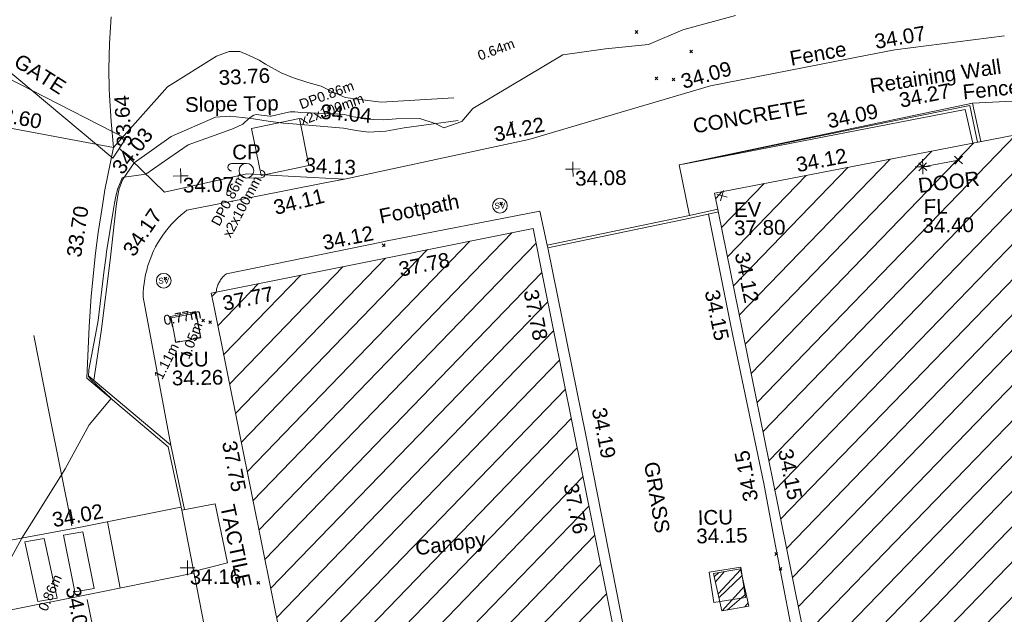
# Model space of a CAD drawing. Header units: millimetres. Extents: x -290717 to 520720, y -103372 to 287762.
# Tile 340 of 375: x 209460 to 234560, y 247161 to 262329. Entities that reach past the tile are written whole.
import ezdxf

# ---------------------------------------------------------------- set-up
doc = ezdxf.new("R2010")
doc.units = ezdxf.units.MM
for name, pattern in [('IMPORT-HIDDEN2 _3_', [4762.5, 3175, -1587.5]), ('IMPORT-UG_ELEC_LV_QLB2 _2_', [2700, 1500, -300.0000000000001, 0, -250, 150, -300.0000000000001, 0, -200]), ('IMPORT-UG_ELEC_STREET LIGHTING_QLB2 _2_', [2700, 1500, -300.0000000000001, 0, -250, 150, -300.0000000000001, 0, -200]), ('IMPORT-UG_UNIDENTIFIED_QLA _2_', [2350, 1500, -300.0000000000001, 0, -50, 150, -300.0000000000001, 0, -50])]:
    doc.linetypes.add(name, pattern=pattern)
for name, color, linetype, lineweight, true_color in [('00_TOPO_EAVE', 7, 'Continuous', 9, 0x666666), ('00_TOPO_FURN_POLE_CAMERA', 7, 'Continuous', 9, 0x666666), ('00_TOPO_LEVEL_FLOOR', 7, 'Continuous', 9, 0x666666), ('00_TOPO_SERV_STOP_VALVE', 7, 'Continuous', 9, 0x666666), ('00_UAV_BUILDING_CANOPY', 7, 'Continuous', 9, 0xff7fff), ('00_UAV_BUILDING_HATCH', 7, 'Continuous', 9, 0x999999), ('00_UAV_BUILDING_OUTLINE', 5, 'Continuous', 9, 0x0000ff), ('00_UAV_CONCRETE', 9, 'Continuous', 9, 0x808080), ('00_UAV_EAVE', 7, 'Continuous', 9, 0x666666), ('00_UAV_FENCE', 7, 'Continuous', 9, 0x264c2f), ('00_UAV_FENCE_2D', 7, 'Continuous', 9, 0x264c2f), ('00_UAV_FOOTPATH', 7, 'Continuous', 9, 0xa50000), ('00_UAV_FURN_POLE_CAMERA', 7, 'Continuous', 9, 0x5200a5), ('00_UAV_GATE', 7, 'Continuous', 9, 0xa50000), ('00_UAV_INT_DOOR', 7, 'Continuous', 9, 0x7f4f3f), ('00_UAV_KERB_BOTTOM', 1, 'Continuous', 9, 0xff0000), ('00_UAV_KERB_TOP', 7, 'Continuous', 9, 0xa500a5), ('00_UAV_LEVEL_FLOOR', 7, 'Continuous', 9, 0x666666), ('00_UAV_LEVEL_SPOT', 7, 'Continuous', 9, 0x666666), ('00_UAV_ROAD_MARKING_WHITE_CONTINUOUS', 7, 'Continuous', 9, 0x999999), ('00_UAV_ROAD_MARKING_WHITE_DASH', 7, 'Continuous', 9, 0x999999), ('00_UAV_SERV_IC', 5, 'Continuous', 9, 0x0000ff), ('00_UAV_SLOPE_BOTTOM', 30, 'Continuous', 9, 0xff7f00), ('00_UAV_SLOPE_TOP', 40, 'Continuous', 9, 0xffbf00), ('00_UAV_TRACK', 7, 'Continuous', 9, 0x666666), ('00_UAV_WALL_RETAINING', 7, 'Continuous', 9, 0x7c00a5), ('01_DTM_CONTOUR_MNR', 7, 'Continuous', 9, 0xa5a552), ('12333-PUM-2D-U-0001-C01 - Rev2_REVIT IMPORT_dwg', 7, 'Continuous', 9, 0x767676), ('PUM-CHAMBER EXTENTS', 6, 'IMPORT-HIDDEN2 _3_', 9, 0xff00ff), ('PUM-ELECTRIC-LV-QLB2', 1, 'IMPORT-UG_ELEC_LV_QLB2 _2_', 9, 0xff0000), ('PUM-ELECTRIC-MH', 1, 'Continuous', 9, 0xff0000), ('PUM-UNIDENTIFIED UTILITIES-QLA', 7, 'IMPORT-UG_UNIDENTIFIED_QLA _2_', 9, 0x52a500)]:
    doc.layers.add(name, color=color, linetype=linetype, lineweight=lineweight, true_color=true_color)
for name, color, linetype, lineweight in [('00_UAV_PEDASTRIAN', 7, 'Continuous', 9), ('00_UAV_ROAD_EDGE', 7, 'Continuous', 9), ('00_UAV_SURFACE', 7, 'Continuous', 9), ('00_UAV_SURVEY_TEXT', 7, 'Continuous', 9), ('GEN-TEXT', 7, 'Continuous', 9)]:
    doc.layers.add(name, color=color, linetype=linetype, lineweight=lineweight)
doc.styles.add('Arial_1', font='arial.ttf', dxfattribs={"height": 250})
doc.styles.add('Swis721 Lt BT', font='swissl.ttf', dxfattribs={"height": 399.9999999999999})
doc.styles.add('Swis721 Lt BT_2', font='swissl.ttf', dxfattribs={"height": 375})
pattern_1 = [(45, (0, 0), (-441.9417382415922, 441.9417382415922), [])]

# ---------------------------------------------------------------- blocks, each defined once
blk = doc.blocks.new('12333-PUM-2D-U-0001-C01 - Rev2_REVIT IMPORT_dwg_MSL_Eaves_SYM_1-V74-Site Location Plan Existing')
at = {"layer": '00_TOPO_EAVE', "color": 254, "true_color": 0xcccccc}
for p, q in [((356.5791934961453, -116.0873754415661), (-356.5791934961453, 116.0873754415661)), ((-116.0873754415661, -356.5791934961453), (116.0873754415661, 356.5791934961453))]:
    blk.add_line(p, q, dxfattribs=at)
blk = doc.blocks.new('12333-PUM-2D-U-0001-C01 - Rev2_REVIT IMPORT_dwg_MSL_cctvPole_SYM-2077583-Site Location Plan Existing')
at = {"layer": '00_TOPO_FURN_POLE_CAMERA', "color": 254, "true_color": 0xcccccc}
for p, q in [((0, 500.1082586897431), (-1000.216517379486, 500.1082586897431)), ((0, -500.1082586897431), (1000.21651737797, -500.1082586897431))]:
    blk.add_line(p, q, dxfattribs=at)
blk.add_circle((0, 0), 500.1082586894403, dxfattribs=at)
for centre, radius, start, end in [((-1000.216517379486, 250.0541293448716), 250.0541293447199, 89.99999999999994, 269.9999999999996), ((1000.21651737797, -250.0541293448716), 250.0541293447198, 269.9999999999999, 89.99999999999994)]:
    blk.add_arc(centre, radius, start, end, dxfattribs=at)
blk = doc.blocks.new('12333-PUM-2D-U-0001-C01 - Rev2_REVIT IMPORT_dwg__U58-2077588-Site Location Plan Existing')
at = {"layer": '00_UAV_GATE', "color": 9, "true_color": 0xe1aaaa, "flags": 128}
blk.add_lwpolyline([(169.9634222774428, 247.2092940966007), (-169.9634222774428, -247.2092940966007), (-4224.036577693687, 3268.209294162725), (-4563.963422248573, 2773.790705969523)], close=True, dxfattribs=at)
blk = doc.blocks.new('12333-PUM-2D-U-0001-C01 - Rev2_REVIT IMPORT_dwg_MSL_Sluice_Valve_SYM-2077246-Site Location Plan Existing')
at = {"layer": '00_TOPO_SERV_STOP_VALVE', "color": 254, "true_color": 0xcccccc}
blk.add_circle((0, 0), 500.0000000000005, dxfattribs=at)
at = {"layer": '00_TOPO_SERV_STOP_VALVE', "insert": (0, 198.9876086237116), "char_height": 399.9999999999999, "width": 785.1100955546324, "attachment_point": 2, "line_spacing_factor": 1.005061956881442, "style": 'Swis721 Lt BT'}
blk.add_mtext('SV', dxfattribs=at)
blk = doc.blocks.new('12333-PUM-2D-U-0001-C01 - Rev2_REVIT IMPORT_dwg_MSL_FLlvl_SYM-V141-Site Location Plan Existing')
at = {"layer": '00_TOPO_LEVEL_FLOOR', "color": 254, "true_color": 0xcccccc, "flags": 128}
for points in [[(0, -38.9261101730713), (0, 0), (-38.9261101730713, 0)], [(38.9261101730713, 0), (0, 0), (0, 38.9261101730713)]]:
    blk.add_lwpolyline(points, dxfattribs=at)
blk = doc.blocks.new('12333-PUM-2D-U-0001-C01 - Rev2_REVIT IMPORT_dwg_MSL_Node_Linework-V165-Site Location Plan Existing')
at = {"layer": '00_UAV_INT_DOOR', "color": 9, "true_color": 0xd4c4bf, "flags": 128}
for points in [[(530.3860888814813, 530.3860888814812), (0, 0), (-530.3860888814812, 530.3860888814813)], [(530.3860888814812, -530.3860888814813), (0, 0), (-530.3860888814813, -530.3860888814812)]]:
    blk.add_lwpolyline(points, dxfattribs=at)
blk = doc.blocks.new('12333-PUM-2D-U-0001-C01 - Rev2_REVIT IMPORT_dwg_UAV-2077255-Site Location Plan Existing')
at = {"layer": '00_UAV_LEVEL_SPOT', "color": 254, "true_color": 0xcccccc, "flags": 128}
for points in [[(0, -500.0000000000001), (0, 0), (-500.0000000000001, 0)], [(500.0000000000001, 0), (0, 0), (0, 500.0000000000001)]]:
    blk.add_lwpolyline(points, dxfattribs=at)
blk = doc.blocks.new('12333-PUM-2D-U-0001-C01 - Rev2_REVIT IMPORT_dwg_MGS62954_T2_Galway_ITM_3d_Rev1-2077680-Site Location Plan Existing')
at = {"layer": '00_UAV_BUILDING_HATCH', "true_color": 0xcccccc}
h = blk.add_hatch(dxfattribs=at)
h.set_pattern_fill('FP_1', color=254, style=0, pattern_type=2)
h.set_pattern_definition(pattern_1)
h.paths.add_polyline_path([(534124497.0780003, 725775488.5585), (534146780.0780002, 725779531.5585002), (534146621.0780001, 725780328.5585), (534183857.1075, 725787049.1125003), (534184497.1075001, 725783702.1125), (534202575.1075001, 725786975.1125001), (534201976.1075, 725790381.1125002), (534239197.0865, 725797194.0905001), (534239338.0865, 725796376.0905), (534261663.0865001, 725800388.0905), (534259564.2060555, 725811742.1253059), (534258677.2803518, 725812121.8622999), (534251257.0865, 725810806.0905002), (534250975.0865, 725812184.0905002), (534249213.0865, 725811873.0905002), (534249448.0865, 725810468.0905002), (534244617.0865, 725809642.0905), (534241121.0865001, 725828862.0905), (534229957.0865001, 725826793.0905), (534233411.0865, 725807582.0905), (534221779.0865001, 725805445.0905001), (534220752.0865, 725810867.0905), (534215719.0865001, 725809946.0905), (534216316.0865, 725806625.0905), (534217076.0865, 725806760.0905001), (534217446.0865, 725804662.0905001), (534205756.3195, 725802533.209), (534204628.3195001, 725808845.209), (534205810.3195, 725809078.2090002), (534204970.3195, 725813494.209), (534194424.3195001, 725811546.2090001), (534194268.3195001, 725812372.2090002), (534192207.3194999, 725812030.2090001), (534192421.3195001, 725810057.2090002), (534184208.6855001, 725808590.6470003), (534184063.6855001, 725809679.6470001), (534175719.6855001, 725808111.6470001), (534177568.6855001, 725797421.6470002), (534162796.3485001, 725794713.2465), (534162440.3485001, 725796856.2465003), (534164478.3485, 725797191.2465), (534163879.3485, 725800515.2465003), (534159002.3485, 725799595.2465), (534159605.3485, 725796262.2465003), (534160352.3485, 725796441.2465003), (534160696.3485, 725794215.2465001), (534156777.3485, 725793541.2465), (534156175.3485, 725796880.2465001), (534147633.3485, 725795342.2464999), (534144688.0165, 725811270.4695), (534133601.7440001, 725809323.8415002), (534137148.0780001, 725790044.5585), (534122321.078, 725787372.5585), (534123537.0795538, 725780731.4911917)])
h = blk.add_hatch(dxfattribs=at)
h.set_pattern_fill('FP_1', color=254, style=0, pattern_type=2)
h.set_pattern_definition(pattern_1)
h.paths.add_polyline_path([(534123474.7440001, 725791963.8415002), (534131706.5552847, 725793469.1464441), (534128957.5552849, 725808502.146444), (534120725.7440002, 725806996.8415), (534122494.7619714, 725797322.9065558)])
at = {"layer": '00_UAV_BUILDING_CANOPY', "color": 254, "true_color": 0xcccccc, "flags": 128}
blk.add_lwpolyline([(534123474.7440001, 725791963.8415), (534122575.3480502, 725796882.2188427), (534121675.9521003, 725801800.5961854), (534120776.5561504, 725806718.973528), (534120725.7440001, 725806996.8415002), (534125366.3110696, 725807845.4358507), (534128957.5552847, 725808502.146444), (534129200.2500692, 725807174.9617604), (534130099.6506978, 725802256.5588334), (534130999.0513262, 725797338.1559062), (534131706.5552847, 725793469.1464438), (534130657.1589315, 725793277.2492461), (534125738.7424676, 725792377.8461424)], close=True, dxfattribs=at)
at = {"layer": '00_UAV_BUILDING_OUTLINE', "color": 254, "true_color": 0xcccccc, "flags": 128}
blk.add_lwpolyline([(534122933.7541481, 725784026.490788), (534122321.078, 725787372.5585), (534123893.9394296, 725787656.0066514), (534128814.4465261, 725788542.7399731), (534133734.9536231, 725789429.4732949), (534137148.0780001, 725790044.5585), (534136870.9754526, 725791550.9982308), (534135966.4373851, 725796468.4271553), (534135061.8993174, 725801385.8560798), (534134157.3612499, 725806303.2850043), (534133601.744, 725809323.8415002), (534135501.3773927, 725809657.3963133), (534140425.9638073, 725810522.0997385), (534144688.0165, 725811270.4695)], dxfattribs=at)
at = {"layer": '00_UAV_CONCRETE', "color": 254, "true_color": 0xcccccc, "flags": 128}
for points in [[(534132954.6997489, 725808764.4056115), (534132706.2505001, 725810061.824), (534136318.9376995, 725810756.8832787), (534140216.0941732, 725811506.6727339)], [(534122671.1587315, 725787435.6471704), (534122632.744, 725787634.8415), (534127346.0910778, 725788524.7910765), (534128479.7440002, 725788738.8415), (534132260.2469236, 725789446.6338897), (534136790.744, 725790294.8415002), (534136720.829603, 725790679.3143917), (534135826.2787223, 725795598.6239864), (534135548.7440001, 725797124.8415), (534134961.4422969, 725800523.2086376), (534134724.7440002, 725801892.8415), (534134052.1828346, 725805439.6985927), (534133942.7440001, 725806016.8415002), (534133435.284753, 725808793.5789006)]]:
    blk.add_lwpolyline(points, dxfattribs=at)
at = {"layer": '00_UAV_FENCE', "color": 254, "true_color": 0xcccccc, "flags": 128}
blk.add_lwpolyline([(534118445.2505001, 725810732.8240001), (534119581.2505002, 725809589.8240001), (534121690.2505002, 725810020.824), (534122890.6544284, 725809936.8391653), (534124177.2505003, 725809846.8240001), (534127815.8637123, 725810561.4136435), (534128887.2505002, 725810771.8240002), (534131402.2505001, 725811473.824), (534132645.3745164, 725811813.1742333), (534133545.2505001, 725812058.8240002), (534137549.4098302, 725812770.240124), (534138256.2505002, 725812895.8240001), (534141063.2505001, 725813203.824)], dxfattribs=at)
at = {"layer": '00_UAV_FENCE_2D', "color": 254, "true_color": 0xcccccc, "flags": 128}
blk.add_lwpolyline([(534132815.7440001, 725810079.8415), (534140021.0165, 725811344.4695), (534140200.9496489, 725810482.5897173)], dxfattribs=at)
at = {"layer": '00_UAV_FOOTPATH', "color": 254, "true_color": 0xcccccc, "flags": 128}
for points in [[(534153762.3485, 725807764.2465001), (534151326.621761, 725807298.5762748), (534151298.3485001, 725807489.2465), (534148996.2611949, 725807147.884783), (534146375.3485, 725806759.2465001), (534145943.4317635, 725809069.2651187), (534145614.2505001, 725810829.824), (534143949.2505003, 725811624.8240001), (534142586.4338306, 725811581.6919957), (534140216.0941732, 725811506.6727339)], [(534119626.907641, 725803133.717619), (534118990.744, 725806926.8415002), (534118995.5472915, 725807042.864171), (534119005.2048949, 725807158.5839294), (534119019.6998675, 725807273.7977633), (534119039.0067802, 725807388.3035488), (534119063.0917619, 725807501.9004035), (534119091.9125596, 725807614.3890402), (534119125.4186118, 725807725.5721155), (534119142.2505001, 725807775.824), (534119182.4725918, 725807884.7575353), (534119227.221065, 725807991.911191), (534119250.6931113, 725808042.0963316), (534119276.4174156, 725808097.0969831), (534119329.9753362, 725808200.13038), (534119387.8008685, 725808300.8306264), (534119449.7925665, 725808399.0210594), (534119515.841676, 725808494.5294198), (534119585.832324, 725808587.1881536), (534119659.6417236, 725808676.8347057), (534119737.1403875, 725808763.3118057), (534119818.1923572, 725808846.4677435), (534119902.6554399, 725808926.1566352), (534119990.3814583, 725809002.2386793), (534120081.2165116, 725809074.5804021), (534120142.2505001, 725809119.8240001), (534123670.942585, 725809755.60074), (534124177.2505002, 725809846.8240001)], [(534129312.2505001, 725808071.824), (534129137.2505001, 725808943.8240001), (534125187.2505001, 725808240.824), (534125090.695425, 725808222.8757244), (534121120.2505, 725807484.824), (534121097.3385038, 725807466.5619328), (534121075.2113414, 725807447.3564297), (534121053.9078313, 725807427.2411835), (534121033.4653469, 725807406.2514836), (534121013.9197516, 725807384.4241527), (534120995.3053347, 725807361.7974836), (534120977.6547525, 725807338.4111708), (534120972.2505, 725807330.8240001), (534120955.9171757, 725807306.4994202), (534120940.616786, 725807281.5122085), (534120926.3761734, 725807255.9062011), (534120913.2203204, 725807229.7263193), (534120901.1723071, 725807203.0184919), (534120890.2532696, 725807175.8295734), (534120880.4823635, 725807148.2072623), (534120871.8767306, 725807120.2000178), (534120864.451468, 725807091.8569736), (534120858.2196022, 725807063.2278537), (534120853.1920658, 725807034.3628826), (534120851.27958, 725807019.7974843)]]:
    blk.add_lwpolyline(points, dxfattribs=at)
at = {"layer": '00_UAV_INT_DOOR', "color": 254, "true_color": 0xcccccc}
blk.add_line((534138918.2505, 725809904.824), (534139834.2505001, 725810056.824), dxfattribs=at)
at = {"layer": '00_UAV_KERB_BOTTOM', "color": 254, "true_color": 0xcccccc, "flags": 128}
for points in [[(534133676.8186862, 725808915.705627), (534132954.6997489, 725808764.4056114), (534129312.2505001, 725808071.824)], [(534117519.7440001, 725804883.8415002), (534119562.744, 725803096.8415002), (534119876.7440001, 725801473.8415)]]:
    blk.add_lwpolyline(points, dxfattribs=at)
at = {"layer": '00_UAV_KERB_TOP', "color": 254, "true_color": 0xcccccc, "flags": 128}
for points in [[(534133689.4862373, 725808846.8397784), (534132968.416195, 725808695.7595295), (534129325.3261523, 725808003.0560764)], [(534117565.8301928, 725804936.5298558), (534119626.907641, 725803133.717619), (534119945.4696087, 725801487.137767)]]:
    blk.add_lwpolyline(points, dxfattribs=at)
at = {"layer": '00_UAV_PEDASTRIAN', "color": 254, "true_color": 0xcccccc}
for p, q in [((534116356.2000001, 725800809), (534115860.9000001, 725800732.8000001)), ((534116661.0000001, 725799285), (534116356.2000001, 725800809)), ((534117346.8000001, 725800961.4), (534116851.5000001, 725800885.2000002)), ((534117118.2000001, 725799437.4), (534116851.5000001, 725800885.2000002)), ((534117613.5000001, 725799513.6), (534117346.8000001, 725800961.4)), ((534116165.7000001, 725799208.8000001), (534115860.9000001, 725800732.8000001)), ((534116661.0000001, 725799285), (534116165.7000001, 725799208.8000001)), ((534117613.5000001, 725799513.6), (534117118.2000001, 725799437.4))]:
    blk.add_line(p, q, dxfattribs=at)
at = {"layer": '00_UAV_ROAD_EDGE', "color": 254, "true_color": 0xcccccc, "flags": 128}
for points in [[(534114902.2505001, 725811452.824), (534118304.3925, 725810751.9670002), (534118064.6644763, 725809676.3274529), (534117992.8658889, 725809275.851436), (534117870.189844, 725808591.5926567), (534117793.3924999, 725808070.9670001), (534117666.3813376, 725806976.2806863), (534117604.3925, 725806200.9670001), (534117519.7440001, 725804883.8415002)], [(534119876.7440001, 725801473.8415), (534120748.771987, 725796550.5560611)]]:
    blk.add_lwpolyline(points, dxfattribs=at)
at = {"layer": '00_UAV_ROAD_MARKING_WHITE_CONTINUOUS', "color": 254, "true_color": 0xcccccc}
blk.add_line((534118276.1641119, 725799514.7367886), (534117980.8540134, 725801210.52486), dxfattribs=at)
at = {"layer": '00_UAV_ROAD_MARKING_WHITE_CONTINUOUS', "color": 254, "true_color": 0xcccccc, "flags": 128}
for points in [[(534111466.7796367, 725800049.3943529), (534114161.7796367, 725800559.3943528), (534116381.4443644, 725800932.6061195), (534117331.7796367, 725801092.394353), (534119853.7796367, 725801551.394353)], [(534120148.7796367, 725799858.3943529), (534117794.7796367, 725799426.3943529), (534115232.2741036, 725798962.9228665), (534114355.7796368, 725798804.3943529), (534112206.7796367, 725798335.3943529)]]:
    blk.add_lwpolyline(points, dxfattribs=at)
at = {"layer": '00_UAV_ROAD_MARKING_WHITE_DASH', "color": 254, "true_color": 0xcccccc, "flags": 128}
for points in [[(534117072.7796369, 725801121.3943533), (534116539.7796369, 725804003.394353), (534116181.7796369, 725805991.3943532)], [(534119436.7796367, 725788320.3943529), (534118912.7796367, 725791356.3943529), (534118553.1563809, 725793239.7967803), (534118153.7796369, 725795331.3943529), (534117631.469852, 725798153.8899673), (534117430.7796369, 725799238.3943529)]]:
    blk.add_lwpolyline(points, dxfattribs=at)
at = {"layer": '00_UAV_SERV_IC', "color": 254, "true_color": 0xcccccc, "flags": 128}
for points in [[(534120441.744, 725805859.8415), (534119799.744, 725805751.8415002), (534119693.8918332, 725806381.0738251), (534120335.8918333, 725806489.073825)], [(534133293.7440001, 725799656.8415002), (534134101.744, 725799769.8415002), (534134209.9097151, 725798996.4087764), (534133401.9097152, 725798883.4087765)]]:
    blk.add_lwpolyline(points, close=True, dxfattribs=at)
at = {"layer": '00_UAV_SLOPE_BOTTOM', "color": 254, "true_color": 0xcccccc}
blk.add_line((534140405.3127475, 725810518.4736384), (534140216.0941732, 725811506.6727339), dxfattribs=at)
at = {"layer": '00_UAV_SLOPE_BOTTOM', "color": 254, "true_color": 0xcccccc, "flags": 128}
blk.add_lwpolyline([(534126998.2505002, 725811870.8240001), (534125143.2505001, 725811790.8240002), (534124737.2505001, 725811849.824), (534124225.2505, 725811924.824), (534123926.2505, 725812063.8240001), (534123620.2505001, 725812225.824), (534123283.2505001, 725812328.824), (534122897.2505001, 725812458.824), (534122607.2505, 725812586.824), (534122215.4350125, 725812816.0255464), (534122048.2505001, 725812913.824), (534121780.2505002, 725813048.8240001), (534121559.2505001, 725813144.824), (534121294.2505001, 725813151.8240001), (534120969.2505001, 725813038.8240001), (534119707.2505001, 725812274.824), (534118304.3925, 725810751.9670002)], dxfattribs=at)
at = {"layer": '00_UAV_SLOPE_TOP', "color": 254, "true_color": 0xcccccc, "flags": 128}
blk.add_lwpolyline([(534117691.1857767, 725804826.8820692), (534117902.2505001, 725806068.824), (534118167.2505002, 725807883.824), (534118346.2505002, 725809256.824), (534118380.2505001, 725809485.824), (534118426.2505001, 725809706.8240001), (534118449.1996849, 725809763.8101784), (534118515.2505001, 725809927.8240001), (534118823.9073973, 725810351.8338295), (534119777.2505001, 725811007.824), (534120912.2505001, 725811481.8240001), (534121277.2505001, 725811502.824), (534121602.2505, 725811465.824), (534121884.2505, 725811424.824), (534122258.2505001, 725811359.824), (534122643.2505001, 725811302.8240001), (534122779.8485635, 725811288.6470472), (534124175.2505001, 725811143.824), (534124496.2505001, 725811075.8240001), (534124809.2505001, 725811029.824), (534125248.2505002, 725811050.824), (534125718.2505001, 725811130.824), (534127095.2505001, 725811292.8240001)], dxfattribs=at)
at = {"layer": '00_UAV_SURFACE', "color": 254, "true_color": 0xcccccc, "flags": 128}
for points in [[(534129312.2505001, 725808071.824), (534129325.3261523, 725808003.0560764), (534130005.3485, 725804345.2465001), (534130209.0404602, 725803205.8917489), (534131085.3485, 725798304.2465001), (534131089.1186885, 725798283.9569863), (534132002.5708381, 725793368.1550102), (534132018.3484999, 725793283.2464999), (534128313.3835, 725792583.8500003), (534127188.3874736, 725792382.3871839), (534123435.2617751, 725791710.2823447)], [(534119876.7440001, 725801473.8415), (534120732.7796367, 725801622.394353), (534121019.7796368, 725800107.394353), (534120154.4375913, 725799906.0422617)]]:
    blk.add_lwpolyline(points, dxfattribs=at)
at = {"layer": '00_UAV_TRACK', "color": 254, "true_color": 0xcccccc, "flags": 128}
blk.add_lwpolyline([(534118302.2505004, 725814086.8240002), (534118246.7818843, 725813420.4086146), (534118219.2685037, 725812752.2550046), (534118219.6316553, 725812256.7735509), (534118219.7586263, 725812083.5353376), (534118248.2513924, 725811415.4227757), (534118304.3925, 725810751.9670002)], dxfattribs=at)
at = {"layer": '00_UAV_WALL_RETAINING', "color": 254, "true_color": 0xcccccc, "flags": 128}
blk.add_lwpolyline([(534132706.2505001, 725810061.824), (534137617.8710022, 725810976.5358003), (534140147.7285964, 725811447.6818495), (534140325.0022436, 725810504.3719939)], dxfattribs=at)
at = {"layer": '01_DTM_CONTOUR_MNR', "color": 254, "true_color": 0xcccccc, "flags": 128}
blk.add_lwpolyline([(534115476.9192438, 725800277.4201381), (534115792.637067, 725800833.2862428), (534116144.6892466, 725801375.8094659), (534116830.0000001, 725802430.0000002), (534116925.9035038, 725802578.5073469), (534117560.4973107, 725803695.8782849), (534118130, 725804350), (534117616.8128264, 725804851.5256394), (534117560.0000002, 725804928.0000001), (534117573.6183627, 725805091.9712324), (534117789.2386349, 725806117.9965916), (534117829.4080766, 725806349.2984794), (534117996.3375702, 725807567.4076265), (534118053.6254181, 725807938.1872911), (534118078.466934, 725808096.6282566), (534118259.5254087, 725809133.7125497), (534118297.0568696, 725809336.6762584), (534118336.6999335, 725809515.7094146), (534118395.5716501, 725809707.2085122), (534118482.9853607, 725809909.8833482), (534118507.2436975, 725809977.5462188), (534118560.0000002, 725809990), (534119113.8095239, 725810056.1904762), (534119702.5425624, 725810460.0521934), (534120207.8785221, 725810788.2200333), (534121113.3799772, 725811099.3144017), (534121367.7134548, 725811183.3758222), (534121610.983692, 725811293.0405182), (534121770.0000001, 725811440.0000001), (534121890.7989748, 725811514.6498364), (534121951.0551655, 725811533.8829366), (534122296.2849469, 725811487.5156702), (534122333.5222672, 725811486.3663967), (534122699.6766499, 725811566.2496687), (534122816.3041981, 725811583.7395687), (534122935.5721927, 725811580.4919786), (534123092.6563861, 725811566.6812818), (534124080.0502765, 725811507.8149824), (534124202.3907806, 725811489.2961757), (534124383.4587379, 725811442.5728158), (534124599.5328885, 725811399.3346839), (534124780.7253087, 725811372.9320989), (534124948.2970434, 725811348.5022819), (534125207.0283245, 725811339.0821805), (534125516.2130259, 725811361.8955225), (534126119.1759657, 725811360.7736052), (534126510, 725811220.0000001), (534126728.6261016, 725811106.8567077), (534127189.5000001, 725811264.0000001), (534127478.4379876, 725811591.5440285), (534129796.8963336, 725812919.4620891), (534130881.104074, 725813048.0855483), (534131983.3469962, 725813140.7511057), (534132866.0813928, 725813501.1142082), (534134215.0504742, 725813843.5444536)], dxfattribs=at)
blk.add_blockref('12333-PUM-2D-U-0001-C01 - Rev2_REVIT IMPORT_dwg__U58-2077588-Site Location Plan Existing', (534118445.2505, 725810732.8239999))
for name, p, xscale, yscale, zscale in [('12333-PUM-2D-U-0001-C01 - Rev2_REVIT IMPORT_dwg_UAV-2077255-Site Location Plan Existing', (534120000, 725810000), 0.375, 0.375, 0.375), ('12333-PUM-2D-U-0001-C01 - Rev2_REVIT IMPORT_dwg_MSL_cctvPole_SYM-2077583-Site Location Plan Existing', (534121676.2505, 725810103.824), 0.375, 0.375, 0.375), ('12333-PUM-2D-U-0001-C01 - Rev2_REVIT IMPORT_dwg_UAV-2077255-Site Location Plan Existing', (534130000, 725810000), 0.375, 0.375, 0.375), ('12333-PUM-2D-U-0001-C01 - Rev2_REVIT IMPORT_dwg_MSL_FLlvl_SYM-V141-Site Location Plan Existing', (534138918.2505, 725809904.824), 4.94, 4.94, 4.94), ('12333-PUM-2D-U-0001-C01 - Rev2_REVIT IMPORT_dwg_MSL_Node_Linework-V165-Site Location Plan Existing', (534139834.2505001, 725810056.824), 0.19, 0.19, 0.19), ('12333-PUM-2D-U-0001-C01 - Rev2_REVIT IMPORT_dwg_MSL_Node_Linework-V165-Site Location Plan Existing', (534138918.2505, 725809904.824), 0.19, 0.19, 0.19), ('12333-PUM-2D-U-0001-C01 - Rev2_REVIT IMPORT_dwg_MSL_Eaves_SYM_1-V74-Site Location Plan Existing', (534133787.3485, 725809256.2465), 0.375, 0.375, 0.375), ('12333-PUM-2D-U-0001-C01 - Rev2_REVIT IMPORT_dwg_MSL_Sluice_Valve_SYM-2077246-Site Location Plan Existing', (534128122.7440001, 725809098.8415), 0.375, 0.375, 0.375), ('12333-PUM-2D-U-0001-C01 - Rev2_REVIT IMPORT_dwg_MSL_Sluice_Valve_SYM-2077246-Site Location Plan Existing', (534119522.3925, 725807334.967), 0.375, 0.375, 0.375), ('12333-PUM-2D-U-0001-C01 - Rev2_REVIT IMPORT_dwg_UAV-2077255-Site Location Plan Existing', (534120000, 725800000.0000001), 0.375, 0.375, 0.375)]:
    blk.add_blockref(name, p, dxfattribs=dict(xscale=xscale, yscale=yscale, zscale=zscale))
at = {"layer": '00_UAV_BUILDING_CANOPY', "color": 251, "true_color": 0x666666, "char_height": 375, "attachment_point": 1, "line_spacing_factor": 1.005061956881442, "style": 'Swis721 Lt BT_2'}
for s, insert, width, rotation in [('37.78', (534125489.2457379, 725807699.8326681), 1495.902363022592, 10.36285951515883), ('37.77', (534120980.9002787, 725806907.7652304), 1495.902363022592, 10.621341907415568), ('37.78', (534129054.3204131, 725806975.7666341), 1495.902363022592, 280.3628595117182), ('37.75', (534121300.202093, 725803250.0292994), 1495.902363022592, 280.36285950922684), ('37.76', (534129988.5711823, 725802020.0226915), 1495.902363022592, 280.362859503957), ('Canopy', (534125795.1009436, 725800589.660635), 2113.25889379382, 6.270000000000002)]:
    blk.add_mtext(s, dxfattribs=dict(at, insert=insert, width=width, rotation=rotation))
at = {"layer": '00_UAV_BUILDING_OUTLINE', "color": 251, "true_color": 0x666666, "char_height": 375, "width": 1495.902363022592, "attachment_point": 1, "line_spacing_factor": 1.005061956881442, "style": 'Swis721 Lt BT_2'}
for s, insert, rotation in [('34.12', (534135661.9637318, 725810188.3995076), 9.958989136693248), ('34.12', (534134453.7524263, 725807836.3528583), 280.4227785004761), ('34.15', (534135471.332756, 725802797.8972132), 280.4227785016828)]:
    blk.add_mtext(s, dxfattribs=dict(at, insert=insert, rotation=rotation))
at = {"layer": '00_UAV_CONCRETE', "color": 251, "true_color": 0x666666, "char_height": 375, "width": 1495.902363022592, "attachment_point": 1, "line_spacing_factor": 1.005061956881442, "style": 'Swis721 Lt BT_2'}
for s, insert, rotation in [('34.09', (534136470.872094, 725811290.4264393), 10.890294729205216), ('34.15', (534133670.9385255, 725806887.6962434), 280.58015541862), ('34.15', (534134208.7455348, 725801415.9372087), 99.80494035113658)]:
    blk.add_mtext(s, dxfattribs=dict(at, insert=insert, rotation=rotation))
at = {"layer": '00_UAV_EAVE', "char_height": 375, "attachment_point": 1, "line_spacing_factor": 1.005061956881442, "style": 'Swis721 Lt BT_2'}
for s, insert, width in [('EV', (534134085.6669095, 725809078.0328329), 736.078940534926), ('37.80', (534134080.9985064, 725808611.2822087), 1495.902363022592)]:
    blk.add_mtext(s, dxfattribs=dict(at, insert=insert, width=width))
at = {"layer": '00_UAV_FENCE', "color": 251, "true_color": 0x666666, "char_height": 375, "attachment_point": 1, "line_spacing_factor": 1.005061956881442, "style": 'Swis721 Lt BT_2'}
for s, insert, width, rotation in [('34.07', (534137718.8648052, 725813298.4800088), 1495.902363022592, 8.999580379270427), ('Fence', (534135550.6599694, 725812904.8260748), 1681.10932225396, 9.168012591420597), ('34.09', (534132759.4297484, 725812356.0773263), 1495.902363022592, 14.921004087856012), ('34.22', (534127965.7422343, 725811095.5379674), 1495.902363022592, 11.11094895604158), ('34.13', (534123174.6084595, 725810413.4128457), 1495.902363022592, 355.9978903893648)]:
    blk.add_mtext(s, dxfattribs=dict(at, insert=insert, width=width, rotation=rotation))
at = {"layer": '00_UAV_FENCE_2D', "color": 251, "true_color": 0x666666, "insert": (534139953.8298762, 725811975.8638033), "char_height": 375, "width": 2545.408465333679, "attachment_point": 1, "rotation": 4.676452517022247, "line_spacing_factor": 1.005061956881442, "style": 'Swis721 Lt BT_2'}
blk.add_mtext('Fence 2d', dxfattribs=at)
at = {"layer": '00_UAV_FOOTPATH', "color": 251, "true_color": 0x666666, "char_height": 375, "attachment_point": 1, "line_spacing_factor": 1.005061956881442, "style": 'Swis721 Lt BT_2'}
for s, insert, width, rotation in [('34.11', (534122320.4725138, 725809326.9419649), 1495.902363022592, 13.202331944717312), ('Footpath', (534125010.9952649, 725809060.2576923), 2436.183848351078, 10.144921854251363), ('34.17', (534118465.6709239, 725808151.1828219), 1495.902363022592, 54.67833491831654), ('34.12', (534123556.6090679, 725808410.3018891), 1495.902363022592, 10.530316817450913)]:
    blk.add_mtext(s, dxfattribs=dict(at, insert=insert, width=width, rotation=rotation))
at = {"layer": '00_UAV_FURN_POLE_CAMERA', "color": 251, "true_color": 0x666666, "insert": (534121323.0798657, 725810770.3778156), "char_height": 375, "width": 816.8101791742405, "attachment_point": 1, "line_spacing_factor": 1.005061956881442, "style": 'Swis721 Lt BT_2'}
blk.add_mtext('CP', dxfattribs=at)
at = {"layer": '00_UAV_GATE', "color": 251, "true_color": 0x666666, "insert": (534115971.0952701, 725813211.67753), "char_height": 375, "width": 1567.13580888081, "attachment_point": 1, "rotation": 326.5540475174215, "line_spacing_factor": 1.005061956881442, "style": 'Swis721 Lt BT_2'}
blk.add_mtext('GATE', dxfattribs=at)
at = {"layer": '00_UAV_INT_DOOR', "color": 251, "true_color": 0x666666, "insert": (534138773.319845, 725809610.3116751), "char_height": 375, "width": 1790.333939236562, "attachment_point": 1, "rotation": 5.87111599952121, "line_spacing_factor": 1.005061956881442, "style": 'Swis721 Lt BT_2'}
blk.add_mtext('DOOR', dxfattribs=at)
at = {"layer": '00_UAV_LEVEL_FLOOR', "char_height": 375, "attachment_point": 1, "line_spacing_factor": 1.005061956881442, "style": 'Swis721 Lt BT_2'}
for s, insert, width in [('FL', (534138922.5582652, 725809072.1632624), 683.841080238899), ('34.40', (534138884.962313, 725808591.2384077), 1495.902363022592)]:
    blk.add_mtext(s, dxfattribs=dict(at, insert=insert, width=width))
at = {"layer": '00_UAV_LEVEL_SPOT', "char_height": 375, "width": 1495.902363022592, "attachment_point": 1, "line_spacing_factor": 1.005061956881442, "style": 'Swis721 Lt BT_2'}
for s, insert in [('34.07', (534120051.8765643, 725809949.1441547)), ('34.08', (534130051.8765643, 725809949.1441547)), ('34.16', (534120051.8765643, 725799949.1441548))]:
    blk.add_mtext(s, dxfattribs=dict(at, insert=insert))
at = {"layer": '00_UAV_ROAD_EDGE', "color": 251, "true_color": 0x666666, "char_height": 375, "width": 1495.902363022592, "attachment_point": 1, "line_spacing_factor": 1.005061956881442, "style": 'Swis721 Lt BT_2'}
for s, insert, rotation in [('33.60', (534115230.6595031, 725811890.4475847), 348.3859345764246), ('33.70', (534117052.6185556, 725808013.2416415), 80.3758776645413)]:
    blk.add_mtext(s, dxfattribs=dict(at, insert=insert, rotation=rotation))
at = {"layer": '00_UAV_ROAD_MARKING_WHITE_CONTINUOUS', "color": 251, "true_color": 0x666666, "insert": (534116545.6148523, 725801462.5121634), "char_height": 375, "width": 1495.902363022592, "attachment_point": 1, "rotation": 9.571857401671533, "line_spacing_factor": 1.005061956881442, "style": 'Swis721 Lt BT_2'}
blk.add_mtext('34.02', dxfattribs=at)
at = {"layer": '00_UAV_ROAD_MARKING_WHITE_DASH', "color": 251, "true_color": 0x666666, "insert": (534117252.328719, 725799604.2768939), "char_height": 375, "width": 1495.902363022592, "attachment_point": 1, "rotation": 280.484124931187, "line_spacing_factor": 1.005061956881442, "style": 'Swis721 Lt BT_2'}
blk.add_mtext('34.09', dxfattribs=at)
at = {"layer": '00_UAV_SERV_IC', "color": 251, "true_color": 0x666666, "char_height": 375, "attachment_point": 1, "line_spacing_factor": 1.005061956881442, "style": 'Swis721 Lt BT_2'}
for s, insert, width in [('ICU', (534119729.9326912, 725805505.6043859), 1021.012723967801), ('34.26', (534119685.1045407, 725805035.225385), 1495.902363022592), ('ICU', (534133025.1934931, 725801242.9411705), 1021.012723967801), ('34.15', (534132980.3653426, 725800772.5621697), 1495.902363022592)]:
    blk.add_mtext(s, dxfattribs=dict(at, insert=insert, width=width))
at = {"layer": '00_UAV_SLOPE_BOTTOM', "color": 251, "true_color": 0x666666, "insert": (534121006.8466718, 725812676.7653582), "char_height": 375, "width": 1495.902363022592, "attachment_point": 1, "rotation": 1.5964961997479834, "line_spacing_factor": 1.005061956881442, "style": 'Swis721 Lt BT_2'}
blk.add_mtext('33.76', dxfattribs=at)
at = {"layer": '00_UAV_SLOPE_TOP', "color": 251, "true_color": 0x666666, "insert": (534120142.662482, 725812001.2498592), "char_height": 375, "width": 2763.857699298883, "attachment_point": 1, "line_spacing_factor": 1.005061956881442, "style": 'Swis721 Lt BT_2'}
blk.add_mtext('Slope Top', dxfattribs=at)
at = {"layer": '00_UAV_SLOPE_TOP', "color": 251, "true_color": 0x666666, "char_height": 375, "width": 1495.902363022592, "attachment_point": 1, "line_spacing_factor": 1.005061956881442, "style": 'Swis721 Lt BT_2'}
for s, insert, rotation in [('34.04', (534123612.1704838, 725811769.8084695), 354.07471988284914), ('34.03', (534118221.7137871, 725810269.777105), 50.994372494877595)]:
    blk.add_mtext(s, dxfattribs=dict(at, insert=insert, rotation=rotation))
at = {"layer": '00_UAV_SURFACE', "color": 251, "true_color": 0x666666, "insert": (534130740.5376838, 725803934.2373223), "char_height": 375, "width": 1495.902363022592, "attachment_point": 1, "rotation": 280.136160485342, "line_spacing_factor": 1.005061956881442, "style": 'Swis721 Lt BT_2'}
blk.add_mtext('34.19', dxfattribs=at)
at = {"layer": '00_UAV_SURVEY_TEXT', "color": 251, "true_color": 0x666666, "char_height": 375, "attachment_point": 1, "line_spacing_factor": 1.005061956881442, "style": 'Swis721 Lt BT_2'}
for s, insert, width, rotation in [('CONCRETE', (534133053.4089296, 725811222.5806637), 3286.236302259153, 8.987434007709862), ('GRASS', (534132052.888281, 725802523.8111627), 2018.280965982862, 278.2721639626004), ('TACTILE', (534121227.1237208, 725801627.1565974), 2341.205920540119, 280.84042186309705)]:
    blk.add_mtext(s, dxfattribs=dict(at, insert=insert, width=width, rotation=rotation))
at = {"layer": '00_UAV_TRACK', "insert": (534118391.7963277, 725810764.4647827), "char_height": 375, "width": 1495.902363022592, "attachment_point": 1, "rotation": 92.40453008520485, "line_spacing_factor": 1.005061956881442, "style": 'Swis721 Lt BT_2'}
blk.add_mtext('33.64', dxfattribs=at)
at = {"layer": '00_UAV_WALL_RETAINING', "color": 251, "true_color": 0x666666, "char_height": 375, "attachment_point": 1, "line_spacing_factor": 1.005061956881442, "style": 'Swis721 Lt BT_2'}
for s, insert, width, rotation in [('Retaining Wall', (534137582.0651812, 725812169.5981044), 3832.359387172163, 7.651931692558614), ('34.27', (534138316.1387436, 725811785.1784279), 1495.902363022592, 10.549578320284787)]:
    blk.add_mtext(s, dxfattribs=dict(at, insert=insert, width=width, rotation=rotation))
blk = doc.blocks.new('12333-PUM-2D-U-0001-C01 - Rev2_REVIT IMPORT_dwg-1620468-Site Location Plan Existing')
at = {"layer": 'PUM-CHAMBER EXTENTS', "true_color": 0xffaaff}
h = blk.add_hatch(dxfattribs=at)
h.set_pattern_fill('FP_3', color=211, style=0, pattern_type=2)
h.set_pattern_definition([(45, (-533641079.65, -725615854.3560001), (-265.1650429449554, 265.1650429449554), []), (45, (-533640902.873, -725615854.3560001), (-265.1650429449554, 265.1650429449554), [])])
h.paths.add_polyline_path([(492519.3501528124, 182810.6438214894), (493208.3501528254, 182922.6438213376), (493015.3501528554, 183877.6438212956), (492326.3501528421, 183765.6438213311), (492350.6170180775, 183645.5668456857)])
at = {"layer": 'GEN-TEXT', "color": 253, "true_color": 0xaaaaaa}
for p, q in [((490568.9948138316, 197578.2884822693), (490639.7054919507, 197648.9991603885)), ((490639.7054919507, 197578.2884822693), (490568.9948138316, 197648.9991603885)), ((491950.9948138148, 197055.2884822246), (492021.705491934, 197125.9991603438)), ((492021.705491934, 197055.2884822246), (491950.9948138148, 197125.9991603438)), ((491056.9948138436, 196386.2884822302), (491127.7054919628, 196456.9991603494)), ((491127.7054919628, 196386.2884822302), (491056.9948138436, 196456.9991603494)), ((491488.9948138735, 196349.288482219), (491559.7054919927, 196419.9991603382)), ((491559.7054919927, 196349.288482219), (491488.9948138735, 196419.9991603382)), ((487336.9948138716, 195311.2884822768), (487407.7054919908, 195381.9991603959)), ((487407.7054919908, 195311.2884822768), (487336.9948138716, 195381.9991603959)), ((487038.9948138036, 193263.2884823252), (487109.7054919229, 193333.9991604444)), ((487109.7054919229, 193263.2884823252), (487038.9948138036, 193333.9991604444)), ((484028.9948137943, 192250.2884822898), (484099.7054919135, 192320.999160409)), ((484099.7054919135, 192250.2884822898), (484028.9948137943, 192320.999160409)), ((478451.9948138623, 191498.2884823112), (478522.7054919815, 191568.9991604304)), ((478522.7054919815, 191498.2884823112), (478451.9948138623, 191568.9991604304)), ((479391.9948138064, 190411.2884822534), (479462.7054919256, 190481.9991603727)), ((479462.7054919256, 190411.2884822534), (479391.9948138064, 190481.9991603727)), ((479571.9948138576, 190367.288482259), (479642.7054919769, 190437.9991603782)), ((479642.7054919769, 190367.288482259), (479571.9948138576, 190437.9991603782)), ((493895.99481388, 184203.2884822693), (493966.7054919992, 184273.9991603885)), ((493966.7054919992, 184203.2884822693), (493895.99481388, 184273.9991603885)), ((480681.9948138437, 183696.2884822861), (480752.7054919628, 183766.9991604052)), ((480752.7054919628, 183696.2884822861), (480681.9948138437, 183766.9991604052)), ((493999.9948138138, 183821.2884822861), (494070.705491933, 183891.9991604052)), ((494070.705491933, 183821.2884822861), (493999.9948138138, 183891.9991604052))]:
    blk.add_line(p, q, dxfattribs=at)
at = {"layer": 'PUM-CHAMBER EXTENTS', "color": 211, "linetype": 'Continuous', "true_color": 0xffaaff, "flags": 128}
blk.add_lwpolyline([(492326.3501528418, 183765.6438213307), (493015.3501528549, 183877.6438212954), (493208.3501528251, 182922.6438213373), (492519.350152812, 182810.6438214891)], close=True, dxfattribs=at)
at = {"layer": 'PUM-ELECTRIC-MH', "color": 21, "true_color": 0xffaaaa, "flags": 128}
blk.add_lwpolyline([(480747.3501529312, 195326.6438213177), (481970.3501529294, 195560.6438213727), (482194.3501528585, 194350.6438212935), (480971.3501528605, 194116.643821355)], close=True, dxfattribs=at)
at = {"layer": 'PUM-UNIDENTIFIED UTILITIES-QLA', "color": 9, "true_color": 0xc5e1aa, "flags": 128}
blk.add_lwpolyline([(478600.350152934, 190561.6438213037), (479236.3501528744, 190680.643821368), (479354.3501528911, 190029.6438212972), (478718.3501529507, 189910.6438213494)], close=True, dxfattribs=at)
blk.add_blockref('12333-PUM-2D-U-0001-C01 - Rev2_REVIT IMPORT_dwg_MGS62954_T2_Galway_ITM_3d_Rev1-2077680-Site Location Plan Existing', (-533641079.6498471, -725615854.3561786))
at = {"layer": 'PUM-ELECTRIC-LV-QLB2', "char_height": 250, "attachment_point": 2, "line_spacing_factor": 0.9417779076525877, "style": 'Arial_1'}
for s, insert, width, rotation in [('0.64m', (486973.6164863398, 197348.0229293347), 1160.025439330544, 19.273935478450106), ('DP0.86m\\Px2x100mm', (482632.0502167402, 196264.5692751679), 2038.461589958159, 19.273935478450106), ('DP0.86m\\Px2x100mm', (480016.0408710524, 193584.7175381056), 2038.461589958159, 61.05489175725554), ('0.77m', (478878.4142019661, 190671.9191000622), 1160.025439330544, 9.681528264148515), ('1.05m', (479001.2534188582, 189992.8621638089), 1160.025439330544, 67.95658232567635), ('1.11m', (478359.8057985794, 189482.7786301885), 1160.025439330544, 62.25055170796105), ('0.86m', (475289.2130697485, 183624.7705119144), 1160.025439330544, 65.24318758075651)]:
    blk.add_mtext(s, dxfattribs=dict(at, insert=insert, width=width, rotation=rotation))

msp = doc.modelspace()

# ---------------------------------------------------------------- block references
at = {"layer": '12333-PUM-2D-U-0001-C01 - Rev2_REVIT IMPORT_dwg', "color": 254, "linetype": 'IMPORT-UG_ELEC_STREET LIGHTING_QLB2 _2_', "true_color": 0xffd4d4, "rotation": 0.9999999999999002}
msp.add_blockref('12333-PUM-2D-U-0001-C01 - Rev2_REVIT IMPORT_dwg-1620468-Site Location Plan Existing', (-261895.0770586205, 55869.5817132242), dxfattribs=at)

doc.saveas('drawing.dxf')
